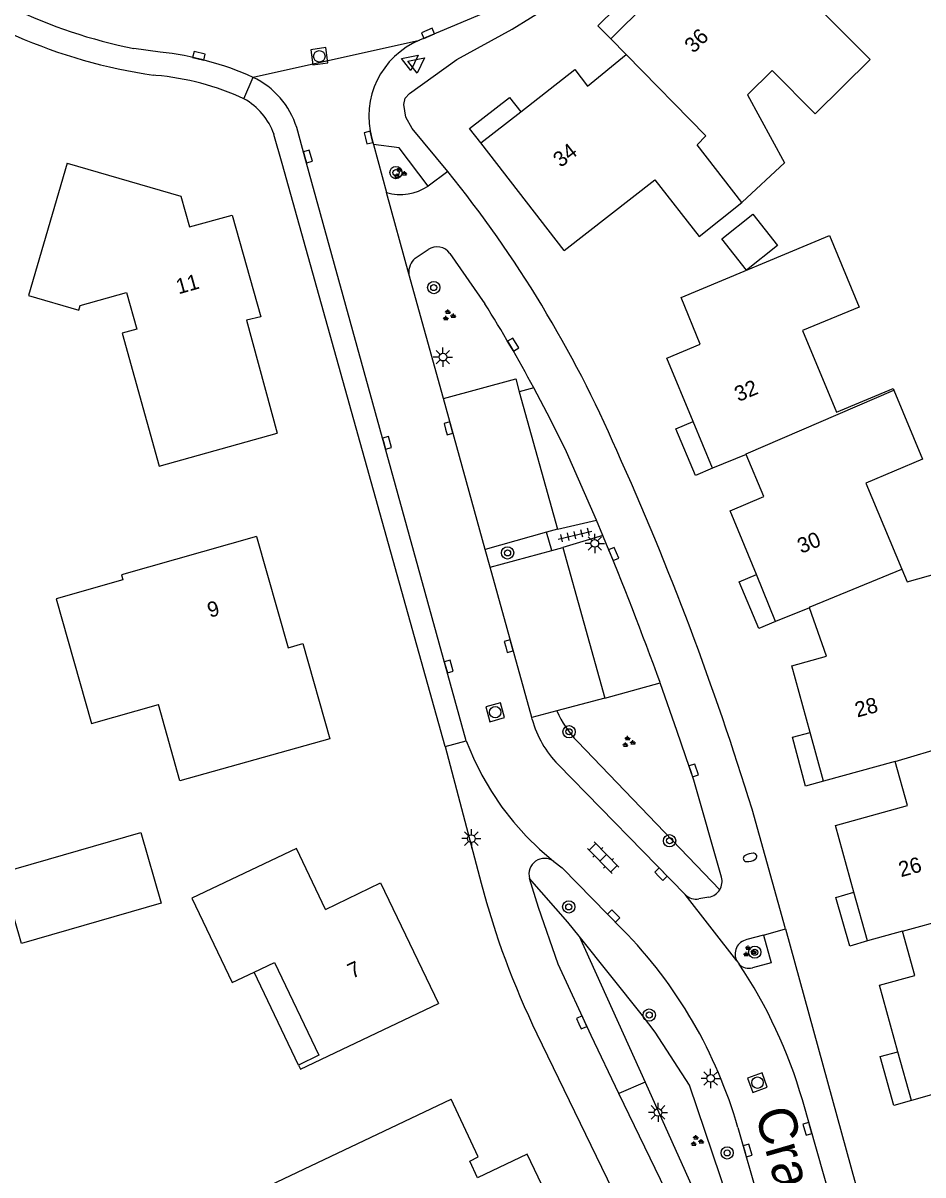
# Model space of a CAD drawing. Extents: x 136000 to 138005, y 398500 to 400500.
# Drawn here: x 137315.3 to 137374, y 398873.8 to 398948.9 of the extents above; entities that cross this region are included whole.
import ezdxf

# ---------------------------------------------------------------- set-up
doc = ezdxf.new("R2010")
doc.units = 0
for name, color, linetype in [('gg-anno-huisnummerreeks BGT', 7, 'Continuous'), ('gg-anno-openbare ruimte label', 7, 'Continuous'), ('gg-bbg-bijgebouw', 7, 'Continuous'), ('gg-bbg-gedigitaliseerde bebouwing', 7, 'Continuous'), ('gg-bbg-gedigitaliseerde bijgebouw', 7, 'Continuous'), ('gg-bbg-hoofdgebouw', 7, 'Continuous'), ('gg-bbg-luifel en loopbrug', 7, 'Continuous'), ('gg-bbg-onder overbouw', 7, 'Continuous'), ('gg-bbg-pand overbouw', 7, 'Continuous'), ('gg-bbg-tussenscheiding', 7, 'Continuous'), ('gg-knt-verharding', 7, 'Continuous'), ('gt-grn-groengrens', 7, 'Continuous'), ('gt-grn-vlakafsluiter', 7, 'Continuous'), ('gt-grn-weggrens', 7, 'Continuous'), ('gt-symb-boom', 7, 'Continuous'), ('gt-symb-brandkraan', 7, 'Continuous'), ('gt-symb-groenvak', 7, 'Continuous'), ('gt-symb-klinker verharding', 7, 'Continuous'), ('gt-symb-kolk', 7, 'Continuous'), ('gt-symb-lichtmast', 7, 'Continuous'), ('gt-symb-rioolschacht', 7, 'Continuous'), ('gt-symb-tegel verharding', 7, 'Continuous'), ('gt-symb-waterafsluiter', 7, 'Continuous')]:
    doc.layers.add(name, color=color, linetype=linetype)

# ---------------------------------------------------------------- blocks, each defined once
blk = doc.blocks.new('gt0-WAFSL')
at = {"layer": 'gt-symb-waterafsluiter'}
for p, q in [((-0.5, -0.333), (0, 0.667)), ((0, 0.667), (0.5, -0.333)), ((0.5, -0.333), (-0.5, -0.333))]:
    blk.add_line(p, q, dxfattribs=at)
blk = doc.blocks.new('gt0-RS')
at = {"layer": 'gt-symb-rioolschacht'}
blk.add_lwpolyline([(-0.5, -0.5), (0.5, -0.5), (0.5, 0.5), (-0.5, 0.5)], close=True, dxfattribs=at)
blk.add_circle((0, 0), 0.375, dxfattribs=at)
blk = doc.blocks.new('gt0-KOLK')
at = {"layer": 'gt-symb-kolk'}
blk.add_lwpolyline([(0, 0), (0.375, 0), (0.375, 0.4), (-0.375, 0.4), (-0.375, 0), (0, 0)], dxfattribs=at)
blk = doc.blocks.new('gt0-GRVAK')
at = {"layer": 'gt-symb-groenvak'}
for p, q in [((-0.11, 0.189), (-0.228, 0.24)), ((-0.182, 0.153), (0.088, 0.153)), ((-0.091, 0.211), (-0.156, 0.322)), ((-0.047, 0.214), (-0.047, 0.393)), ((-0.004, 0.211), (0.061, 0.322)), ((0.015, 0.189), (0.133, 0.24)), ((0.262, -0.052), (0.197, 0.059)), ((0.305, -0.049), (0.305, 0.13)), ((0.349, -0.052), (0.414, 0.059)), ((-0.245, -0.228), (-0.363, -0.177)), ((-0.318, -0.264), (-0.047, -0.264)), ((-0.226, -0.206), (-0.291, -0.095)), ((-0.183, -0.203), (-0.183, -0.024)), ((-0.139, -0.206), (-0.074, -0.095)), ((-0.12, -0.228), (-0.002, -0.177)), ((0.243, -0.074), (0.125, -0.023)), ((0.17, -0.11), (0.441, -0.11)), ((0.368, -0.074), (0.486, -0.023))]:
    blk.add_line(p, q, dxfattribs=at)
blk = doc.blocks.new('gt0-BOOM')
at = {"layer": 'gt-symb-boom'}
for radius in [0.4, 0.2]:
    blk.add_circle((0, 0), radius, dxfattribs=at)
blk = doc.blocks.new('gt0-TEG1')
at = {"layer": 'gt-symb-tegel verharding'}
for p, q in [((-1.125, 0), (1.125, 0)), ((-0.9, -0.25), (-0.9, 0.25)), ((-0.45, -0.25), (-0.45, 0.25)), ((0, -0.25), (0, 0.25)), ((0.45, -0.25), (0.45, 0.25)), ((0.9, -0.25), (0.9, 0.25))]:
    blk.add_line(p, q, dxfattribs=at)
blk = doc.blocks.new('gt0-KL1')
at = {"layer": 'gt-symb-klinker verharding'}
for p, q in [((-1.15, 0.3), (1.15, 0.3)), ((-1, -0.3), (-1, 0.3)), ((-0.5, 0.3), (-0.5, 0.45)), ((0, -0.3), (0, 0.3)), ((0.5, 0.3), (0.5, 0.45)), ((1, -0.3), (1, 0.3)), ((-1.15, -0.3), (1.15, -0.3)), ((-0.5, -0.45), (-0.5, -0.3)), ((0.5, -0.45), (0.5, -0.3))]:
    blk.add_line(p, q, dxfattribs=at)
blk = doc.blocks.new('gt0-BR')
at = {"layer": 'gt-symb-brandkraan'}
for centre, radius, start, end in [((-0.244, 0), 0.206, 107.56694, 252.43307), ((0.599, -2.664), 3, 106.89205, 107.56694), ((0, -0.691), 0.938, 73.10799, 106.89205), ((-0.599, -2.664), 3, 72.43309, 73.10799), ((0.244, 0), 0.206, 287.56695, 72.43309), ((0.599, 2.664), 3, 252.43307, 253.10797), ((0, 0.691), 0.938, 253.10797, 286.89206), ((-0.599, 2.664), 3, 286.89206, 287.56695)]:
    blk.add_arc(centre, radius, start, end, dxfattribs=at)
blk = doc.blocks.new('gt0-LMAST')
at = {"layer": 'gt-symb-lichtmast'}
for p, q in [((-0.182, 0.173), (-0.447, 0.438)), ((-0.005, 0.246), (-0.005, 0.621)), ((0.172, 0.173), (0.437, 0.438)), ((-0.255, -0.004), (-0.63, -0.004)), ((-0.182, -0.181), (-0.447, -0.446)), ((-0.005, -0.254), (-0.005, -0.629)), ((0.437, -0.446), (0.172, -0.181)), ((0.245, -0.004), (0.62, -0.004))]:
    blk.add_line(p, q, dxfattribs=at)
blk.add_circle((-0.005, -0.004), 0.25, dxfattribs=at)

msp = doc.modelspace()

# ---------------------------------------------------------------- linework, layer by layer
at = {"layer": 'gg-bbg-bijgebouw'}
msp.add_lwpolyline([(137322.988, 398896.141), (137324.323, 398891.541), (137315.206, 398888.907), (137313.871, 398893.507), (137322.988, 398896.141)], dxfattribs=at)
at = {"layer": 'gg-bbg-gedigitaliseerde bebouwing'}
msp.add_line((137362.592, 398944.268), (137365.002, 398939.826), dxfattribs=at)
for points in [[(137368.017, 398950.188), (137367.562, 398949.617), (137370.59, 398946.558)], [(137362.592, 398944.268), (137364.196, 398945.855), (137367.008, 398943.013), (137370.59, 398946.558)], [(137318.186, 398939.809), (137315.668, 398931.162), (137318.933, 398930.221), (137319.021, 398930.528), (137322.065, 398931.368), (137322.732, 398928.971), (137321.769, 398928.703), (137324.189, 398920.04), (137331.892, 398922.181)], [(137358.251, 398931.045), (137367.937, 398935.075), (137369.879, 398930.418), (137366.183, 398928.877), (137368.398, 398923.564), (137372.094, 398925.105), (137372.139, 398924.996)], [(137372.139, 398924.996), (137374.02, 398920.485), (137370.317, 398918.938), (137372.666, 398913.319)], [(137330.544, 398915.456), (137321.736, 398912.938), (137321.826, 398912.621), (137317.463, 398911.378), (137319.78, 398903.247), (137324.154, 398904.493)], [(137372.666, 398913.319), (137373.007, 398912.502), (137377.033, 398913.627)], [(137350.811, 398869.709), (137341.193, 398865.134), (137338.08, 398871.671), (137331.933, 398868.746), (137330.143, 398872.517), (137343.255, 398878.756)]]:
    msp.add_lwpolyline(points, dxfattribs=at)
at = {"layer": 'gg-bbg-gedigitaliseerde bijgebouw'}
msp.add_lwpolyline([(137362.52, 398932.822), (137360.908, 398934.862), (137362.948, 398936.474), (137364.56, 398934.434), (137362.52, 398932.822)], dxfattribs=at)
at = {"layer": 'gg-bbg-hoofdgebouw'}
for p, q in [((137353.677, 398947.902), (137356.017, 398950.229)), ((137354.668, 398946.885), (137353.677, 398947.902)), ((137345.182, 398941.124), (137347.785, 398943.152)), ((137350.628, 398934.101), (137345.182, 398941.124)), ((137360.303, 398919.899), (137359.037, 398922.947)), ((137362.512, 398920.8), (137360.303, 398919.899)), ((137364.43, 398909.91), (137363.171, 398912.961)), ((137366.645, 398910.803), (137364.43, 398909.91)), ((137367.545, 398899.488), (137366.677, 398902.672)), ((137372.235, 398900.778), (137367.545, 398899.488)), ((137370.416, 398889.065), (137369.536, 398892.246)), ((137372.72, 398889.703), (137370.416, 398889.065)), ((137373.291, 398878.66), (137372.407, 398881.839)), ((137374.596, 398879.024), (137373.291, 398878.66))]:
    msp.add_line(p, q, dxfattribs=at)
for points in [[(137347.785, 398943.152), (137351.33, 398945.914), (137352.156, 398944.834), (137354.668, 398946.885)], [(137318.186, 398939.809), (137325.606, 398937.641), (137326.165, 398935.642)], [(137362.213, 398937.235), (137362.247, 398937.262), (137365.002, 398939.826)], [(137350.628, 398934.101), (137356.55, 398938.718), (137359.432, 398935.019), (137362.213, 398937.235)], [(137326.165, 398935.642), (137328.959, 398936.419), (137330.815, 398929.781), (137329.878, 398929.557), (137331.892, 398922.181)], [(137359.037, 398922.947), (137357.318, 398927.086), (137359.503, 398928.001), (137358.251, 398931.045)], [(137363.171, 398912.961), (137361.453, 398917.124), (137363.655, 398918.052), (137362.512, 398920.8)], [(137330.544, 398915.456), (137332.617, 398908.186), (137333.562, 398908.46), (137335.331, 398902.256)], [(137366.677, 398902.672), (137365.492, 398907.02), (137367.759, 398907.65), (137366.645, 398910.803)], [(137335.331, 398902.256), (137325.527, 398899.509), (137324.154, 398904.493)], [(137369.536, 398892.246), (137368.335, 398896.587), (137373.032, 398897.898), (137372.235, 398900.778)], [(137335.039, 398891.12), (137333.152, 398895.094), (137326.327, 398891.855), (137328.958, 398886.348), (137330.382, 398887.028)], [(137335.039, 398891.12), (137338.645, 398892.852), (137342.424, 398884.984)], [(137372.407, 398881.839), (137371.201, 398886.177), (137373.515, 398886.822), (137372.72, 398889.703)], [(137333.275, 398880.973), (137333.42, 398880.695), (137342.424, 398884.984)], [(137350.811, 398869.709), (137348.213, 398875.158), (137344.958, 398873.623), (137344.465, 398874.709), (137345.013, 398874.976), (137343.255, 398878.756)]]:
    msp.add_lwpolyline(points, dxfattribs=at)
at = {"layer": 'gg-bbg-luifel en loopbrug'}
for points in [[(137353.677, 398947.902), (137352.831, 398948.753), (137355.171, 398951.08), (137356.017, 398950.229)], [(137345.182, 398941.124), (137344.447, 398942.072), (137347.054, 398944.095), (137347.785, 398943.152)], [(137360.303, 398919.899), (137359.197, 398919.435), (137357.919, 398922.477), (137359.037, 398922.947)], [(137364.43, 398909.91), (137363.324, 398909.446), (137362.046, 398912.488), (137363.171, 398912.961)], [(137367.545, 398899.488), (137366.387, 398899.172), (137365.519, 398902.356), (137366.677, 398902.672)], [(137370.416, 398889.065), (137369.262, 398888.735), (137368.356, 398891.908), (137369.536, 398892.246)], [(137373.291, 398878.66), (137372.135, 398878.339), (137371.251, 398881.518), (137372.407, 398881.839)]]:
    msp.add_lwpolyline(points, dxfattribs=at)
at = {"layer": 'gg-bbg-onder overbouw'}
msp.add_lwpolyline([(137330.382, 398887.028), (137331.719, 398887.667), (137334.601, 398881.618), (137333.275, 398880.973)], dxfattribs=at)
at = {"layer": 'gg-bbg-pand overbouw'}
msp.add_line((137333.275, 398880.973), (137330.382, 398887.028), dxfattribs=at)
at = {"layer": 'gg-bbg-tussenscheiding'}
for p, q in [((137354.668, 398946.885), (137359.879, 398941.583)), ((137372.235, 398900.778), (137379.974, 398903.057)), ((137372.72, 398889.703), (137379.013, 398891.446))]:
    msp.add_line(p, q, dxfattribs=at)
for points in [[(137362.213, 398937.235), (137359.296, 398941.006), (137359.879, 398941.583)], [(137362.512, 398920.8), (137362.505, 398920.834), (137372.139, 398924.996)], [(137366.645, 398910.803), (137366.673, 398910.859), (137372.666, 398913.319)]]:
    msp.add_lwpolyline(points, dxfattribs=at)
at = {"layer": 'gg-knt-verharding'}
for p, q in [((137346.307, 398949.974), (137341.189, 398947.829)), ((137324.258, 398947.048), (137322.542, 398947.285)), ((137323.971, 398945.528), (137323.824, 398945.549)), ((137332.215, 398939.776), (137331.683, 398941.679)), ((137333.7, 398940.191), (137333.166, 398942.121)), ((137338.067, 398941.412), (137338.177, 398941.011)), ((137338.177, 398941.011), (137339.034, 398937.891)), ((137344.23, 398902.122), (137333.7, 398940.191)), ((137342.851, 398901.743), (137332.215, 398939.776)), ((137340.907, 398933.598), (137341.75, 398934.168)), ((137343.163, 398933.906), (137345.446, 398930.635)), ((137342.745, 398924.445), (137340.495, 398932.574)), ((137347.697, 398924.889), (137350.198, 398915.921)), ((137345.471, 398914.598), (137342.745, 398924.445)), ((137350.198, 398915.921), (137349.481, 398915.738)), ((137350.198, 398915.921), (137352.733, 398916.508)), ((137353.148, 398915.519), (137352.733, 398916.508)), ((137349.481, 398915.738), (137345.471, 398914.598)), ((137349.819, 398914.545), (137349.481, 398915.738)), ((137353.148, 398915.519), (137350.528, 398914.737)), ((137345.788, 398913.451), (137345.471, 398914.598)), ((137345.788, 398913.451), (137349.819, 398914.545)), ((137349.819, 398914.545), (137350.528, 398914.737)), ((137350.528, 398914.737), (137353.271, 398904.905)), ((137348.505, 398903.636), (137345.788, 398913.451)), ((137353.271, 398904.905), (137350.138, 398904.071)), ((137350.138, 398904.071), (137348.505, 398903.636)), ((137348.538, 398903.518), (137348.505, 398903.636)), ((137342.851, 398901.743), (137344.23, 398902.122)), ((137342.851, 398901.743), (137345.205, 398892.837)), ((137358.523, 398892.099), (137350.227, 398900.582)), ((137365.077, 398889.856), (137362.889, 398897.664)), ((137360.078, 398891.927), (137359.424, 398891.81)), ((137363.632, 398889.453), (137365.077, 398889.856)), ((137365.077, 398889.856), (137371.39, 398866.82)), ((137363.632, 398889.453), (137362.546, 398889.15)), ((137361.902, 398887.76), (137362.041, 398887.555)), ((137348.85, 398883.004), (137366.369, 398846.88)), ((137360.542, 398865.985), (137354.201, 398879.124)), ((137369.701, 398866.338), (137366.172, 398878.703)), ((137361.967, 398876.887), (137368.401, 398854.403))]:
    msp.add_line(p, q, dxfattribs=at)
for points in [[(137343.021, 398939.26), (137340.701, 398942.061), (137340.289, 398942.796), (137340.149, 398943.623), (137340.255, 398944.035), (137340.534, 398944.356), (137343.614, 398946.557), (137347.222, 398948.549), (137350.821, 398950.772)], [(137341.737, 398938.301), (137339.863, 398940.809), (137338.177, 398941.011)], [(137342.745, 398924.445), (137347.461, 398925.734), (137347.697, 398924.889)], [(137352.733, 398916.508), (137350.786, 398920.969), (137349.738, 398923.075), (137348.643, 398925.153)], [(137360.893, 398893.234), (137359.082, 398899.544), (137358.01, 398902.737), (137356.888, 398905.914)], [(137349.946, 398894.245), (137350.497, 398893.829), (137354.431, 398889.823)], [(137354.201, 398879.124), (137352.378, 398882.902), (137350.24, 398887.557), (137348.95, 398891.249), (137348.371, 398893.144)], [(137363.632, 398889.453), (137364.147, 398887.646), (137362.916, 398887.318)]]:
    msp.add_lwpolyline(points, dxfattribs=at)
for centre, radius, start, end in [((137329.177, 398980.519), 33.89, 230.09148, 258.7089), ((137328.683, 398979.658), 34.453, 230.72774, 261.89227), ((137343.277, 398942.845), 5.404, 112.73322, 195.37907), ((137322.07, 398927.024), 20.143, 65.82731, 83.76328), ((137322.46, 398928.244), 17.35, 65.25628, 85.0037), ((137328.019, 398940.528), 5.388, 17.19329, 64.74179), ((137327.634, 398940.248), 4.295, 19.45961, 60.90462), ((137282.145, 398889.914), 78.364, 23.41258, 39.02813), ((137339.945, 398941.001), 3.24, 253.67345, 303.57669), ((137342.323, 398933.318), 1.025, 35.00272, 123.98819), ((137341.596, 398932.726), 1.111, 128.31119, 187.85465), ((137259.763, 398876.993), 101.089, 28.45121, 32.04867), ((137171.804, 398838.866), 199.927, 17.10338, 24.27266), ((137153.774, 398832.356), 216.024, 19.90792, 22.64202), ((137355.071, 398905.322), 6.777, 195.43966, 224.38161), ((137349.337, 398893.439), 1.01, 52.90907, 197.00169), ((137397.765, 398906.728), 54.365, 194.80453, 205.874), ((137359.896, 398892.948), 1.037, 328.04748, 15.99984), ((137359.248, 398892.81), 1.015, 224.43152, 280.00071), ((137359.895, 398892.949), 1.038, 280.13036, 328.00415), ((137332.743, 398868.526), 30.396, 15.96683, 44.47992), ((137362.734, 398888.219), 0.95, 101.42339, 208.85915), ((137362.679, 398888.177), 0.891, 224.28195, 285.40738), ((137335.922, 398869.976), 31.483, 16.09249, 33.942)]:
    msp.add_arc(centre, radius, start, end, dxfattribs=at)
at = {"layer": 'gt-grn-groengrens'}
for p, q in [((137348.643, 398925.153), (137347.697, 398924.889)), ((137353.271, 398904.905), (137356.888, 398905.914)), ((137360.776, 398892.399), (137351.494, 398902.07)), ((137351.603, 398889.383), (137355.905, 398879.853)), ((137355.905, 398879.853), (137354.201, 398879.124)), ((137355.905, 398879.853), (137361.931, 398866.506))]:
    msp.add_line(p, q, dxfattribs=at)
for points in [[(137351.603, 398889.383), (137350.868, 398890.301), (137348.371, 398893.144)], [(137361.931, 398866.506), (137363.012, 398866.912), (137360.835, 398873.687), (137358.809, 398879.661), (137356.561, 398883.117), (137355.747, 398884.208), (137351.603, 398889.383)]]:
    msp.add_lwpolyline(points, dxfattribs=at)
msp.add_arc((137356.333, 398906.809), 6.773, 203.84426, 224.40368, dxfattribs=at)
at = {"layer": 'gt-grn-vlakafsluiter'}
msp.add_line((137343.021, 398939.26), (137341.737, 398938.301), dxfattribs=at)
at = {"layer": 'gt-grn-weggrens'}
for p, q in [((137330.318, 398945.401), (137341.189, 398947.829)), ((137329.722, 398944.001), (137330.318, 398945.401)), ((137340.495, 398932.574), (137339.034, 398937.891)), ((137361.902, 398887.76), (137358.523, 398892.099))]:
    msp.add_line(p, q, dxfattribs=at)
msp.add_lwpolyline([(137344.23, 398902.122), (137344.703, 398900.986), (137345.251, 398899.884), (137345.871, 398898.82), (137346.56, 398897.801), (137347.316, 398896.829), (137348.135, 398895.91), (137349.013, 398895.047), (137349.946, 398894.245)], dxfattribs=at)

# ---------------------------------------------------------------- block references
at = {"layer": 'gt-symb-boom'}
for p in [(137339.646, 398939.187), (137342.113, 398931.685), (137346.928, 398914.377), (137350.943, 398902.71), (137357.507, 398895.6), (137350.923, 398891.287), (137363.066, 398888.332), (137356.177, 398884.234), (137361.264, 398875.241)]:
    msp.add_blockref('gt0-BOOM', p, dxfattribs=at)
at = {"layer": 'gt-symb-brandkraan', "rotation": 15.606930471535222}
msp.add_blockref('gt0-BR', (137362.758, 398894.511), dxfattribs=at)
at = {"layer": 'gt-symb-groenvak'}
for p in [(137339.898, 398939.154), (137343.086, 398929.861), (137354.812, 398902.043), (137362.692, 398888.373), (137359.271, 398876.008)]:
    msp.add_blockref('gt0-GRVAK', p, dxfattribs=at)
at = {"layer": 'gt-symb-klinker verharding', "rotation": -45.48623256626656}
msp.add_blockref('gt0-KL1', (137353.173, 398894.491), dxfattribs=at)
at = {"layer": 'gt-symb-kolk'}
for p, rotation in [((137341.807, 398948.088), 22.76972663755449), ((137326.738, 398946.616), -13.772145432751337), ((137337.662, 398941.424), -76.53322310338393), ((137333.7, 398940.188), -74.51881407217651), ((137347.12, 398927.866), -59.252527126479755), ((137342.882, 398922.452), -74.51881407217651), ((137338.868, 398921.501), -74.51881407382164), ((137353.674, 398914.237), -67.23027336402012), ((137346.813, 398908.248), -74.51881407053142), ((137342.899, 398906.92), -74.51881407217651), ((137358.888, 398900.127), -71.76430853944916), ((137356.808, 398893.277), -45.64829798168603), ((137353.713, 398890.553), -45.48623256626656), ((137351.585, 398883.668), -65.35690478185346), ((137366.312, 398876.751), -74.03098346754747), ((137362.407, 398875.345), -74.03098346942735)]:
    msp.add_blockref('gt0-KOLK', p, dxfattribs=dict(at, rotation=rotation))
at = {"layer": 'gt-symb-lichtmast'}
for p in [(137342.713, 398927.152), (137352.63, 398914.999), (137344.571, 398895.744), (137360.187, 398880.101), (137356.755, 398877.887)]:
    msp.add_blockref('gt0-LMAST', p, dxfattribs=at)
at = {"layer": 'gt-symb-rioolschacht'}
for p, rotation in [((137334.642, 398946.773), 7.992313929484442), ((137346.125, 398903.985), -74.51881407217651), ((137363.242, 398879.822), -70.00710602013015)]:
    msp.add_blockref('gt0-RS', p, dxfattribs=dict(at, rotation=rotation))
at = {"layer": 'gt-symb-tegel verharding', "rotation": 13.119144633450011}
msp.add_blockref('gt0-TEG1', (137351.338, 398915.541), dxfattribs=at)
at = {"layer": 'gt-symb-waterafsluiter', "rotation": -52.1903478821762}
for p in [(137340.574, 398946.447), (137340.979, 398946.267)]:
    msp.add_blockref('gt0-WAFSL', p, dxfattribs=at)

# ---------------------------------------------------------------- texts
at = {"layer": 'gg-anno-huisnummerreeks BGT'}
for s, rotation, p in [('36', 44.8, (137359.074, 398946.923)), ('34', 37.9, (137350.394, 398939.481)), ('11', 15.6, (137325.447, 398931.242)), ('32', 22.6, (137361.999, 398924.218)), ('30', 22.4, (137366.1, 398914.313)), ('9', 15.9, (137327.496, 398910.14)), ('28', 15.2, (137369.754, 398903.637)), ('26', 15.5, (137372.61, 398893.219)), ('7', 25.7, (137336.788, 398886.584))]:
    msp.add_text(s, height=1, rotation=rotation, dxfattribs=at).set_placement(p)
at = {"layer": 'gg-anno-openbare ruimte label'}
msp.add_text('Craenweide', height=2.5, rotation=286, dxfattribs=at).set_placement((137363.055, 398877.854))

doc.saveas('drawing.dxf')
